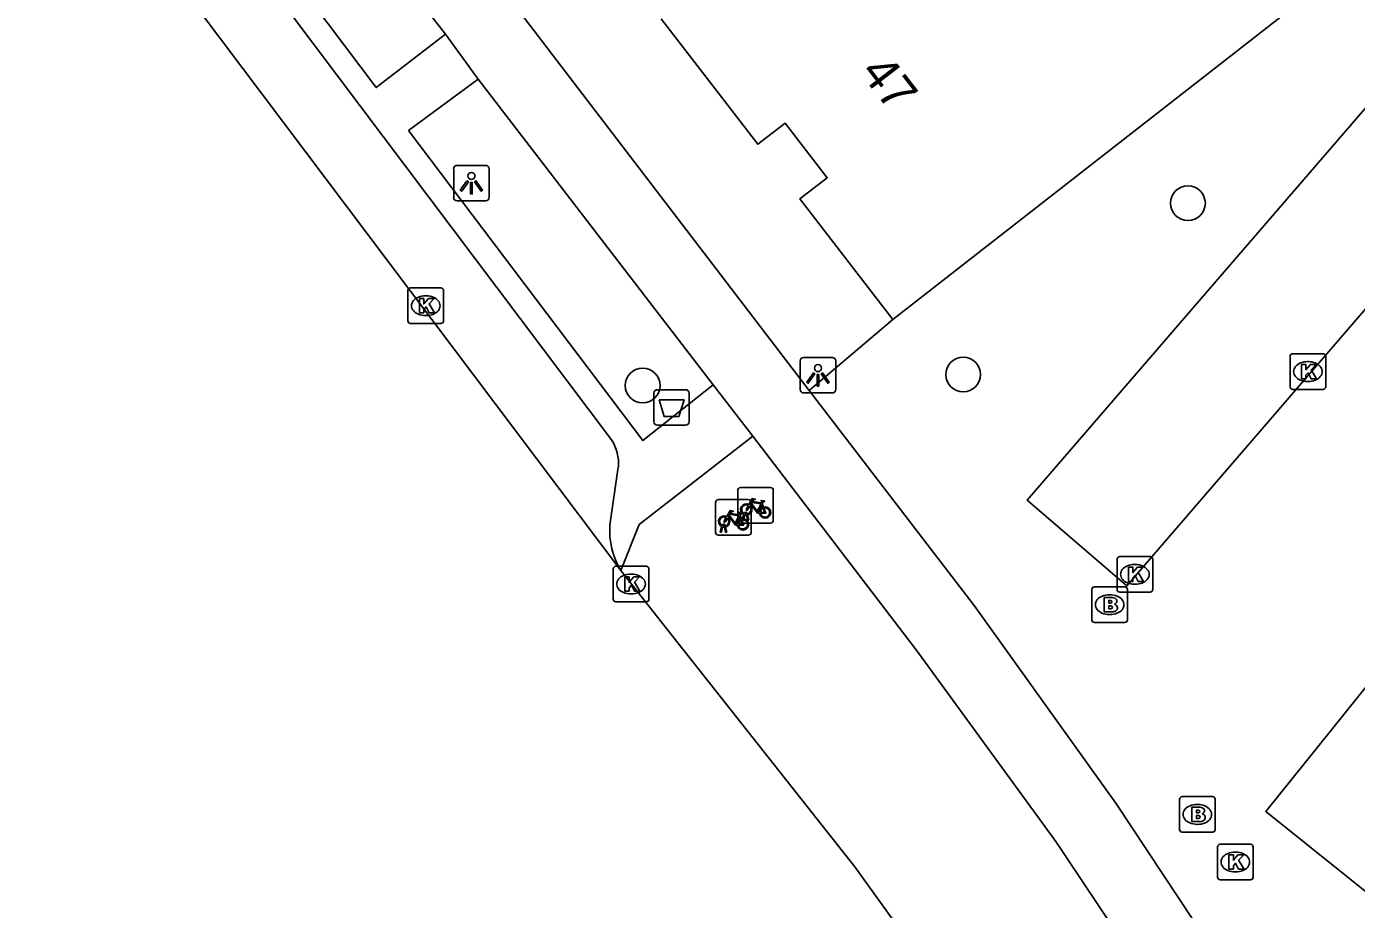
# Model space of a CAD drawing. Extents: x 161882 to 162509, y 381687 to 382379.
# Drawn here: x 162023.23 to 162060.59, y 382010.81 to 382035.63 of the extents above; entities that cross this region are included whole.
import ezdxf

# ---------------------------------------------------------------- set-up
doc = ezdxf.new("R2010")
doc.units = 0
for name, color, linetype in [('IMGEO_Afvalbak', 7, 'Continuous'), ('IMGEO_Boom', 7, 'Continuous'), ('IMGEO_Brandkraan', 7, 'Continuous'), ('IMGEO_Fietsenrek', 7, 'Continuous'), ('IMGEO_Fietspad_gesloten', 7, 'Continuous'), ('IMGEO_Kolk', 7, 'Continuous'), ('IMGEO_Lichtpunt', 7, 'Continuous'), ('IMGEO_Pand', 7, 'Continuous'), ('IMGEO_Pand_nummerreeks', 7, 'Continuous'), ('IMGEO_Rijbaan_lokaal_gesloten', 7, 'Continuous'), ('IMGEO_Voetpad_open', 7, 'Continuous')]:
    doc.layers.add(name, color=color, linetype=linetype)

msp = doc.modelspace()

# ---------------------------------------------------------------- linework, layer by layer
at = {"layer": 'IMGEO_Afvalbak'}
for p, q in [((162040.953, 382025.421), (162041.743, 382025.421)), ((162041.743, 382025.421), (162040.953, 382025.421)), ((162040.853, 382024.521), (162040.853, 382025.321)), ((162040.853, 382025.321), (162040.853, 382024.521)), ((162041.843, 382025.321), (162041.843, 382024.521)), ((162041.843, 382024.521), (162041.843, 382025.321)), ((162041.743, 382024.421), (162040.953, 382024.421)), ((162040.953, 382024.421), (162041.743, 382024.421))]:
    msp.add_line(p, q, dxfattribs=at)
msp.add_lwpolyline([(162040.996, 382025.135), (162041.7, 382025.135), (162041.551, 382024.665), (162041.145, 382024.665), (162040.996, 382025.135)], dxfattribs=at)
for centre, start, end in [((162040.953, 382025.321), 90, 180), ((162040.953, 382025.321), 90, 180), ((162041.743, 382025.321), 0, 90), ((162041.743, 382025.321), 360, 90), ((162040.953, 382024.521), 180, 270), ((162040.953, 382024.521), 180, 270), ((162041.743, 382024.521), 270, 0), ((162041.743, 382024.521), 270, 0)]:
    msp.add_arc(centre, 0.1, start, end, dxfattribs=at)
at = {"layer": 'IMGEO_Boom'}
for centre in [(162055.857, 382030.663), (162049.542, 382025.847), (162040.537, 382025.537)]:
    msp.add_circle(centre, 0.489, dxfattribs=at)
at = {"layer": 'IMGEO_Brandkraan'}
for p, q in [((162053.157, 382018.952), (162053.157, 382019.804)), ((162053.232, 382019.878), (162054.084, 382019.878)), ((162054.158, 382019.804), (162054.158, 382018.952)), ((162053.645, 382019.658), (162053.67, 382019.658)), ((162053.668, 382019.098), (162053.643, 382019.098)), ((162054.084, 382018.878), (162053.232, 382018.878)), ((162055.621, 382013.056), (162055.621, 382013.908)), ((162055.696, 382013.982), (162056.548, 382013.982)), ((162056.109, 382013.762), (162056.134, 382013.762)), ((162056.622, 382013.908), (162056.622, 382013.056)), ((162056.132, 382013.202), (162056.107, 382013.202)), ((162056.548, 382012.982), (162055.696, 382012.982))]:
    msp.add_line(p, q, dxfattribs=at)
for points in [[(162053.157, 382018.952), (162053.157, 382019.804)], [(162053.232, 382019.878), (162054.084, 382019.878)], [(162054.158, 382019.804), (162054.158, 382018.952)], [(162053.505, 382019.578), (162053.505, 382019.178), (162053.718, 382019.178)], [(162053.736, 382019.578), (162053.505, 382019.578)], [(162053.684, 382019.497), (162053.63, 382019.497), (162053.63, 382019.421)], [(162053.63, 382019.421), (162053.683, 382019.421)], [(162053.692, 382019.345), (162053.63, 382019.345), (162053.63, 382019.264)], [(162053.63, 382019.264), (162053.692, 382019.264)], [(162054.084, 382018.878), (162053.232, 382018.878)], [(162055.621, 382013.056), (162055.621, 382013.908)], [(162055.696, 382013.982), (162056.548, 382013.982)], [(162056.622, 382013.908), (162056.622, 382013.056)], [(162055.969, 382013.682), (162055.969, 382013.282), (162056.182, 382013.282)], [(162056.2, 382013.682), (162055.969, 382013.682)], [(162056.148, 382013.601), (162056.094, 382013.601), (162056.094, 382013.525)], [(162056.094, 382013.525), (162056.147, 382013.525)], [(162056.156, 382013.449), (162056.094, 382013.449), (162056.094, 382013.368)], [(162056.094, 382013.368), (162056.156, 382013.368)], [(162056.548, 382012.982), (162055.696, 382012.982)]]:
    msp.add_lwpolyline(points, dxfattribs=at)
for centre, radius, start, end in [((162053.234, 382019.802), 0.0765, 91.552, 178.448), ((162053.234, 382019.802), 0.0765, 91.552, 178.448), ((162054.082, 382019.802), 0.0765, 1.552, 88.448), ((162054.082, 382019.802), 0.0765, 1.552, 88.448), ((162053.685, 382019.459), 0.0379, 267.8285, 90.9355), ((162053.74, 382019.433), 0.145, 59.4692, 91.5367), ((162053.765, 382019.48), 0.0922, 285.5137, 58.1501), ((162053.77, 382019.288), 0.105, 301.3115, 78.989), ((162053.693, 382019.304), 0.0404, 269.8759, 90.5077), ((162053.724, 382019.429), 0.251, 268.6676, 293.5347), ((162053.234, 382018.954), 0.0765, 181.552, 268.448), ((162053.234, 382018.954), 0.0765, 181.552, 268.448), ((162054.082, 382018.954), 0.0765, 271.552, 358.448), ((162054.082, 382018.954), 0.0765, 271.552, 358.448), ((162055.698, 382013.906), 0.0765, 91.552, 178.448), ((162055.698, 382013.906), 0.0765, 91.552, 178.448), ((162056.546, 382013.906), 0.0765, 1.552, 88.448), ((162056.546, 382013.906), 0.0765, 1.552, 88.448), ((162056.149, 382013.563), 0.0379, 267.8285, 90.9355), ((162056.157, 382013.408), 0.0404, 269.8759, 90.5077), ((162056.204, 382013.537), 0.145, 59.4692, 91.5367), ((162056.229, 382013.584), 0.0922, 285.5137, 58.1501), ((162056.234, 382013.392), 0.105, 301.3115, 78.989), ((162055.698, 382013.058), 0.0765, 181.552, 268.448), ((162055.698, 382013.058), 0.0765, 181.552, 268.448), ((162056.188, 382013.533), 0.251, 268.6676, 293.5347), ((162056.546, 382013.058), 0.0765, 271.552, 358.448), ((162056.546, 382013.058), 0.0765, 271.552, 358.448)]:
    msp.add_arc(centre, radius, start, end, dxfattribs=at)
for centre, major_axis, ratio, start_param, end_param in [((162053.644, 382019.378), (-0.387, 0.002), 0.722429, 4.712389, 7.853982), ((162053.669, 382019.378), (-0.39, 0.002), 0.717154, 1.570796, 4.712389), ((162056.108, 382013.482), (-0.387, 0.002), 0.722429, 4.712389, 7.853982), ((162056.133, 382013.482), (-0.39, 0.002), 0.717154, 1.570796, 4.712389)]:
    msp.add_ellipse(centre, major_axis=major_axis, ratio=ratio, start_param=start_param, end_param=end_param, dxfattribs=at)
at = {"layer": 'IMGEO_Fietsenrek'}
for p, q in [((162043.208, 382021.743), (162043.208, 382022.584)), ((162043.208, 382022.584), (162043.208, 382021.743)), ((162043.283, 382022.668), (162044.124, 382022.668)), ((162044.124, 382022.668), (162043.283, 382022.668)), ((162044.208, 382022.593), (162044.208, 382021.752)), ((162044.208, 382021.752), (162044.208, 382022.593)), ((162042.587, 382021.408), (162042.587, 382022.249)), ((162042.587, 382022.249), (162042.587, 382021.408)), ((162042.662, 382022.333), (162043.503, 382022.333)), ((162043.503, 382022.333), (162042.662, 382022.333)), ((162043.587, 382022.258), (162043.587, 382021.417)), ((162043.587, 382021.417), (162043.587, 382022.258)), ((162043.895, 382022.217), (162043.931, 382022.122)), ((162042.825, 382021.589), (162042.824, 382021.593)), ((162042.856, 382021.6), (162042.857, 382021.593)), ((162043.274, 382021.882), (162043.31, 382021.787)), ((162044.133, 382021.668), (162043.292, 382021.668)), ((162043.292, 382021.668), (162044.133, 382021.668)), ((162043.335, 382021.752), (162043.374, 382021.912)), ((162043.369, 382021.752), (162043.335, 382021.752)), ((162043.404, 382021.9), (162043.369, 382021.752)), ((162043.446, 382021.924), (162043.445, 382021.928)), ((162043.487, 382021.752), (162043.453, 382021.894)), ((162043.477, 382021.935), (162043.478, 382021.928)), ((162043.485, 382021.898), (162043.52, 382021.752)), ((162043.52, 382021.752), (162043.487, 382021.752)), ((162043.512, 382021.333), (162042.671, 382021.333)), ((162042.671, 382021.333), (162043.512, 382021.333)), ((162042.714, 382021.417), (162042.753, 382021.577)), ((162042.748, 382021.417), (162042.714, 382021.417)), ((162042.783, 382021.565), (162042.748, 382021.417)), ((162042.866, 382021.417), (162042.832, 382021.559)), ((162042.864, 382021.563), (162042.899, 382021.417)), ((162042.899, 382021.417), (162042.866, 382021.417))]:
    msp.add_line(p, q, dxfattribs=at)
for points in [[(162043.521, 382022.194), (162043.616, 382022.358), (162043.702, 382022.344), (162043.704, 382022.335), (162043.648, 382022.324), (162043.621, 382022.279), (162043.877, 382022.238)], [(162042.9, 382021.859), (162042.995, 382022.023), (162043.081, 382022.009), (162043.083, 382022), (162043.027, 382021.989), (162043, 382021.944), (162043.256, 382021.903)], [(162043.256, 382021.903), (162043.281, 382021.952), (162043.275, 382021.956), (162043.252, 382021.96), (162043.24, 382021.967), (162043.239, 382021.97), (162043.241, 382021.975), (162043.336, 382021.96), (162043.338, 382021.95), (162043.328, 382021.937), (162043.316, 382021.931), (162043.302, 382021.937), (162043.274, 382021.882)], [(162043.542, 382022.142), (162043.49, 382022.052), (162043.45, 382022.027), (162043.451, 382022.074), (162043.506, 382022.168)], [(162043.817, 382021.95), (162043.767, 382021.95), (162043.576, 382022.201), (162043.557, 382022.169)], [(162043.864, 382022.213), (162043.607, 382022.254), (162043.59, 382022.225), (162043.757, 382022.005), (162043.864, 382022.213)], [(162043.912, 382022.115), (162043.882, 382022.192), (162043.773, 382021.974), (162043.816, 382021.974)], [(162043.846, 382021.974), (162043.966, 382021.973), (162043.922, 382022.087)], [(162043.942, 382022.094), (162043.997, 382021.949), (162043.847, 382021.949)], [(162043.877, 382022.238), (162043.902, 382022.287), (162043.896, 382022.291), (162043.873, 382022.295), (162043.861, 382022.302), (162043.86, 382022.305), (162043.862, 382022.31), (162043.957, 382022.295), (162043.959, 382022.285), (162043.949, 382022.272), (162043.937, 382022.266), (162043.923, 382022.272), (162043.895, 382022.217)], [(162042.921, 382021.807), (162042.869, 382021.717), (162042.829, 382021.692), (162042.83, 382021.739), (162042.885, 382021.833)], [(162043.196, 382021.615), (162043.146, 382021.615), (162042.955, 382021.866), (162042.936, 382021.834)], [(162043.243, 382021.878), (162042.986, 382021.919), (162042.969, 382021.89), (162043.136, 382021.67), (162043.243, 382021.878)], [(162043.291, 382021.78), (162043.261, 382021.857), (162043.152, 382021.639), (162043.195, 382021.639)], [(162043.225, 382021.639), (162043.345, 382021.638), (162043.301, 382021.752)], [(162043.321, 382021.759), (162043.376, 382021.614), (162043.226, 382021.614)]]:
    msp.add_lwpolyline(points, dxfattribs=at)
for centre, radius, start, end in [((162043.286, 382022.59), 0.0779, 92.4484, 184.2845), ((162043.286, 382022.59), 0.0779, 92.4484, 184.2845), ((162044.13, 382022.59), 0.0779, 2.4484, 94.2845), ((162044.13, 382022.59), 0.0779, 2.4484, 94.2845), ((162042.665, 382022.255), 0.0779, 92.4484, 184.2845), ((162042.665, 382022.255), 0.0779, 92.4484, 184.2845), ((162043.448, 382022.053), 0.159, 62.6766, 242.1369), ((162043.448, 382022.053), 0.129, 63.3192, 238.903), ((162043.428, 382021.924), 0.0499, 12.8025, 158.6934), ((162043.448, 382022.053), 0.129, 283.6043, 43.4302), ((162043.448, 382022.053), 0.159, 283.5766, 46.6042), ((162043.509, 382022.255), 0.0779, 2.4484, 94.2845), ((162043.509, 382022.255), 0.0779, 2.4484, 94.2845), ((162043.975, 382021.969), 0.159, 113.3408, 178.3217), ((162043.975, 382021.969), 0.159, 187.0065, 105.7708), ((162043.975, 382021.969), 0.129, 113.923, 177.9556), ((162043.975, 382021.969), 0.129, 188.6715, 104.5883), ((162042.827, 382021.718), 0.159, 62.6766, 242.1369), ((162042.827, 382021.718), 0.129, 63.3192, 238.903), ((162042.807, 382021.589), 0.0499, 12.8025, 158.6934), ((162042.807, 382021.589), 0.0174, 12.8025, 163.4502), ((162042.827, 382021.718), 0.129, 253.415, 269.0204), ((162042.827, 382021.718), 0.129, 283.6043, 43.4302), ((162042.827, 382021.718), 0.159, 283.5766, 46.6042), ((162043.354, 382021.634), 0.159, 113.3408, 178.3217), ((162043.354, 382021.634), 0.159, 187.0065, 105.7708), ((162043.286, 382021.746), 0.0779, 182.4484, 274.2845), ((162043.286, 382021.746), 0.0779, 182.4484, 274.2845), ((162043.354, 382021.634), 0.129, 113.923, 177.9556), ((162043.354, 382021.634), 0.129, 188.6715, 104.5883), ((162043.448, 382022.053), 0.159, 253.9967, 271.7867), ((162043.428, 382021.924), 0.0174, 12.8025, 163.4502), ((162043.448, 382022.053), 0.129, 253.415, 269.0204), ((162044.13, 382021.746), 0.0779, 272.4484, 4.2845), ((162044.13, 382021.746), 0.0779, 272.4484, 4.2845), ((162042.665, 382021.411), 0.0779, 182.4484, 274.2845), ((162042.665, 382021.411), 0.0779, 182.4484, 274.2845), ((162042.827, 382021.718), 0.159, 253.9967, 271.7867), ((162043.509, 382021.411), 0.0779, 272.4484, 4.2845), ((162043.509, 382021.411), 0.0779, 272.4484, 4.2845)]:
    msp.add_arc(centre, radius, start, end, dxfattribs=at)
at = {"layer": 'IMGEO_Fietspad_gesloten'}
for points in [[(162016.673, 382061.059), (162019.582, 382057.646), (162023.854, 382053.141), (162025.74, 382050.885), (162045.217, 382025.401)], [(162034.995, 382035.413), (162029.47, 382042.482)], [(162035.915, 382034.153), (162034.995, 382035.413)], [(162042.522, 382025.56), (162035.915, 382034.153)], [(162043.63, 382024.111), (162042.522, 382025.56)], [(162045.217, 382025.401), (162049.849, 382019.352), (162053.833, 382013.795), (162057.352, 382008.476), (162058.902, 382005.997)], [(162056.698, 382005.889), (162052.142, 382012.725), (162048.225, 382018.107), (162043.63, 382024.111)]]:
    msp.add_lwpolyline(points, dxfattribs=at)
at = {"layer": 'IMGEO_Kolk'}
for p, q in [((162033.943, 382027.356), (162033.943, 382028.208)), ((162034.018, 382028.282), (162034.87, 382028.282)), ((162034.431, 382028.062), (162034.456, 382028.062)), ((162034.944, 382028.208), (162034.944, 382027.356)), ((162034.87, 382027.282), (162034.018, 382027.282)), ((162034.454, 382027.502), (162034.429, 382027.502)), ((162058.726, 382025.504), (162058.726, 382026.356)), ((162058.801, 382026.43), (162059.653, 382026.43)), ((162059.214, 382026.21), (162059.239, 382026.21)), ((162059.727, 382026.356), (162059.727, 382025.504)), ((162059.653, 382025.43), (162058.801, 382025.43)), ((162059.237, 382025.65), (162059.212, 382025.65)), ((162053.865, 382019.804), (162053.865, 382020.656)), ((162053.94, 382020.73), (162054.792, 382020.73)), ((162054.353, 382020.51), (162054.378, 382020.51)), ((162054.866, 382020.656), (162054.866, 382019.804)), ((162039.711, 382019.532), (162039.711, 382020.384)), ((162039.786, 382020.458), (162040.638, 382020.458)), ((162040.199, 382020.238), (162040.224, 382020.238)), ((162040.712, 382020.384), (162040.712, 382019.532)), ((162054.792, 382019.73), (162053.94, 382019.73)), ((162054.376, 382019.95), (162054.351, 382019.95)), ((162040.638, 382019.458), (162039.786, 382019.458)), ((162040.222, 382019.678), (162040.197, 382019.678)), ((162056.764, 382012.644), (162057.616, 382012.644)), ((162056.689, 382011.718), (162056.689, 382012.57)), ((162057.177, 382012.424), (162057.202, 382012.424)), ((162057.69, 382012.57), (162057.69, 382011.718)), ((162057.616, 382011.644), (162056.764, 382011.644)), ((162057.2, 382011.864), (162057.175, 382011.864))]:
    msp.add_line(p, q, dxfattribs=at)
for points in [[(162033.943, 382027.356), (162033.943, 382028.208)], [(162034.018, 382028.282), (162034.87, 382028.282)], [(162034.264, 382027.982), (162034.387, 382027.982), (162034.387, 382027.831), (162034.517, 382027.982), (162034.681, 382027.982), (162034.535, 382027.831), (162034.688, 382027.582), (162034.536, 382027.582), (162034.451, 382027.746), (162034.387, 382027.679), (162034.387, 382027.582), (162034.264, 382027.582), (162034.264, 382027.982)], [(162034.944, 382028.208), (162034.944, 382027.356)], [(162034.87, 382027.282), (162034.018, 382027.282)], [(162058.726, 382025.504), (162058.726, 382026.356)], [(162058.801, 382026.43), (162059.653, 382026.43)], [(162059.047, 382026.13), (162059.17, 382026.13), (162059.17, 382025.979), (162059.3, 382026.13), (162059.464, 382026.13), (162059.318, 382025.979), (162059.471, 382025.73), (162059.319, 382025.73), (162059.234, 382025.894), (162059.17, 382025.827), (162059.17, 382025.73), (162059.047, 382025.73), (162059.047, 382026.13)], [(162059.727, 382026.356), (162059.727, 382025.504)], [(162059.653, 382025.43), (162058.801, 382025.43)], [(162053.865, 382019.804), (162053.865, 382020.656)], [(162053.94, 382020.73), (162054.792, 382020.73)], [(162054.866, 382020.656), (162054.866, 382019.804)], [(162039.711, 382019.532), (162039.711, 382020.384)], [(162039.786, 382020.458), (162040.638, 382020.458)], [(162040.032, 382020.158), (162040.155, 382020.158), (162040.155, 382020.007), (162040.285, 382020.158), (162040.449, 382020.158), (162040.303, 382020.007), (162040.456, 382019.758), (162040.304, 382019.758), (162040.219, 382019.922), (162040.155, 382019.855), (162040.155, 382019.758), (162040.032, 382019.758), (162040.032, 382020.158)], [(162040.712, 382020.384), (162040.712, 382019.532)], [(162054.186, 382020.43), (162054.309, 382020.43), (162054.309, 382020.279), (162054.439, 382020.43), (162054.603, 382020.43), (162054.457, 382020.279), (162054.61, 382020.03), (162054.458, 382020.03), (162054.373, 382020.194), (162054.309, 382020.127), (162054.309, 382020.03), (162054.186, 382020.03), (162054.186, 382020.43)], [(162054.792, 382019.73), (162053.94, 382019.73)], [(162040.638, 382019.458), (162039.786, 382019.458)], [(162056.764, 382012.644), (162057.616, 382012.644)], [(162056.689, 382011.718), (162056.689, 382012.57)], [(162057.01, 382012.344), (162057.133, 382012.344), (162057.133, 382012.193), (162057.263, 382012.344), (162057.427, 382012.344), (162057.281, 382012.193), (162057.434, 382011.944), (162057.282, 382011.944), (162057.197, 382012.108), (162057.133, 382012.041), (162057.133, 382011.944), (162057.01, 382011.944), (162057.01, 382012.344)], [(162057.69, 382012.57), (162057.69, 382011.718)], [(162057.616, 382011.644), (162056.764, 382011.644)]]:
    msp.add_lwpolyline(points, dxfattribs=at)
for centre, start, end in [((162034.02, 382028.206), 91.552, 178.448), ((162034.02, 382028.206), 91.552, 178.448), ((162034.868, 382028.206), 1.552, 88.448), ((162034.868, 382028.206), 1.552, 88.448), ((162034.02, 382027.358), 181.552, 268.448), ((162034.02, 382027.358), 181.552, 268.448), ((162034.868, 382027.358), 271.552, 358.448), ((162034.868, 382027.358), 271.552, 358.448), ((162058.803, 382026.354), 91.552, 178.448), ((162058.803, 382026.354), 91.552, 178.448), ((162059.651, 382026.354), 1.552, 88.448), ((162059.651, 382026.354), 1.552, 88.448), ((162058.803, 382025.506), 181.552, 268.448), ((162058.803, 382025.506), 181.552, 268.448), ((162059.651, 382025.506), 271.552, 358.448), ((162059.651, 382025.506), 271.552, 358.448), ((162053.942, 382020.654), 91.552, 178.448), ((162053.942, 382020.654), 91.552, 178.448), ((162054.79, 382020.654), 1.552, 88.448), ((162054.79, 382020.654), 1.552, 88.448), ((162039.788, 382020.382), 91.552, 178.448), ((162039.788, 382020.382), 91.552, 178.448), ((162040.636, 382020.382), 1.552, 88.448), ((162040.636, 382020.382), 1.552, 88.448), ((162053.942, 382019.806), 181.552, 268.448), ((162053.942, 382019.806), 181.552, 268.448), ((162054.79, 382019.806), 271.552, 358.448), ((162054.79, 382019.806), 271.552, 358.448), ((162039.788, 382019.534), 181.552, 268.448), ((162039.788, 382019.534), 181.552, 268.448), ((162040.636, 382019.534), 271.552, 358.448), ((162040.636, 382019.534), 271.552, 358.448), ((162056.766, 382012.568), 91.552, 178.448), ((162056.766, 382012.568), 91.552, 178.448), ((162057.614, 382012.568), 1.552, 88.448), ((162057.614, 382012.568), 1.552, 88.448), ((162056.766, 382011.72), 181.552, 268.448), ((162056.766, 382011.72), 181.552, 268.448), ((162057.614, 382011.72), 271.552, 358.448), ((162057.614, 382011.72), 271.552, 358.448)]:
    msp.add_arc(centre, 0.0765, start, end, dxfattribs=at)
for centre, major_axis, ratio, start_param, end_param in [((162034.43, 382027.782), (-0.387, 0.002), 0.722429, 4.712389, 7.853982), ((162034.455, 382027.782), (-0.39, 0.002), 0.717154, 1.570796, 4.712389), ((162059.213, 382025.93), (-0.387, 0.002), 0.722429, 4.712389, 7.853982), ((162059.238, 382025.93), (-0.39, 0.002), 0.717154, 1.570796, 4.712389), ((162054.352, 382020.23), (-0.387, 0.002), 0.722429, 4.712389, 7.853982), ((162054.377, 382020.23), (-0.39, 0.002), 0.717154, 1.570796, 4.712389), ((162040.198, 382019.958), (-0.387, 0.002), 0.722429, 4.712389, 7.853982), ((162040.223, 382019.958), (-0.39, 0.002), 0.717154, 1.570796, 4.712389), ((162057.176, 382012.144), (-0.387, 0.002), 0.722429, 4.712389, 7.853982), ((162057.201, 382012.144), (-0.39, 0.002), 0.717154, 1.570796, 4.712389)]:
    msp.add_ellipse(centre, major_axis=major_axis, ratio=ratio, start_param=start_param, end_param=end_param, dxfattribs=at)
at = {"layer": 'IMGEO_Lichtpunt'}
for p, q in [((162036.129, 382031.726), (162035.321, 382031.726)), ((162036.129, 382031.726), (162035.321, 382031.726)), ((162035.227, 382031.631), (162035.227, 382030.824)), ((162035.227, 382031.631), (162035.227, 382030.824)), ((162036.223, 382030.824), (162036.223, 382031.631)), ((162036.223, 382030.824), (162036.223, 382031.631)), ((162035.321, 382030.73), (162036.129, 382030.73)), ((162035.321, 382030.73), (162036.129, 382030.73)), ((162044.964, 382026.23), (162044.964, 382025.423)), ((162044.964, 382026.23), (162044.964, 382025.423)), ((162045.866, 382026.325), (162045.058, 382026.325)), ((162045.866, 382026.325), (162045.058, 382026.325)), ((162045.96, 382025.423), (162045.96, 382026.23)), ((162045.96, 382025.423), (162045.96, 382026.23)), ((162045.058, 382025.329), (162045.866, 382025.329)), ((162045.058, 382025.329), (162045.866, 382025.329))]:
    msp.add_line(p, q, dxfattribs=at)
for points in [[(162035.601, 382031.295), (162035.64, 382031.267), (162035.452, 382031.005), (162035.414, 382031.032), (162035.601, 382031.295)], [(162035.703, 382031.247), (162035.75, 382031.247), (162035.75, 382030.925), (162035.703, 382030.925), (162035.703, 382031.247)], [(162035.813, 382031.267), (162035.851, 382031.294), (162036.038, 382031.032), (162035.999, 382031.004), (162035.813, 382031.267)], [(162045.338, 382025.894), (162045.377, 382025.866), (162045.189, 382025.604), (162045.151, 382025.631), (162045.338, 382025.894)], [(162045.44, 382025.846), (162045.487, 382025.846), (162045.487, 382025.524), (162045.44, 382025.524), (162045.44, 382025.846)], [(162045.55, 382025.866), (162045.588, 382025.893), (162045.775, 382025.631), (162045.736, 382025.603), (162045.55, 382025.866)]]:
    msp.add_lwpolyline(points, dxfattribs=at)
for centre in [(162035.726, 382031.429), (162045.463, 382026.028)]:
    msp.add_circle(centre, 0.0994, dxfattribs=at)
for centre, start, end in [((162035.321, 382031.631), 90, 180), ((162035.321, 382031.631), 90, 180), ((162036.129, 382031.631), 0, 90), ((162036.129, 382031.631), 0, 90), ((162035.321, 382030.824), 180, 270), ((162035.321, 382030.824), 180, 270), ((162036.129, 382030.824), 270, 0), ((162036.129, 382030.824), 270, 360), ((162045.058, 382026.23), 90, 180), ((162045.058, 382026.23), 90, 180), ((162045.866, 382026.23), 0, 90), ((162045.866, 382026.23), 0, 90), ((162045.058, 382025.423), 180, 270), ((162045.058, 382025.423), 180, 270), ((162045.866, 382025.423), 270, 0), ((162045.866, 382025.423), 270, 360)]:
    msp.add_arc(centre, 0.0946, start, end, dxfattribs=at)
at = {"layer": 'IMGEO_Pand'}
for points in [[(162065.624, 382041.496), (162047.564, 382027.394)], [(162041.057, 382035.842), (162043.769, 382032.321), (162044.539, 382032.914), (162045.722, 382031.377), (162044.952, 382030.784), (162047.564, 382027.394)]]:
    msp.add_lwpolyline(points, dxfattribs=at)
at = {"layer": 'IMGEO_Rijbaan_lokaal_gesloten'}
for points in [[(162039.92, 382020.338), (162025.711, 382039.238), (162016.224, 382051.857)], [(162051.095, 382005.546), (162050.147, 382006.933), (162050.122, 382006.968), (162046.495, 382012.011), (162041.065, 382018.886), (162039.92, 382020.338)]]:
    msp.add_lwpolyline(points, dxfattribs=at)
at = {"layer": 'IMGEO_Voetpad_open'}
for points in [[(162039.661, 382024.01), (162019.748, 382050.471), (162019.086, 382051.072), (162017.432, 382051.154)], [(162029.47, 382042.482), (162027.654, 382041.087), (162033.051, 382033.912), (162034.995, 382035.413)], [(162035.915, 382034.153), (162033.962, 382032.702), (162040.541, 382023.989), (162042.522, 382025.56)], [(162060.879, 382033.384), (162063.675, 382030.976), (162054.138, 382019.903), (162051.342, 382022.311), (162060.879, 382033.384)], [(162047.564, 382027.394), (162045.217, 382025.401)], [(162067.046, 382024.818), (162070.452, 382022.092), (162061.448, 382010.84), (162058.042, 382013.567), (162062.499, 382019.112), (162067.046, 382024.818)], [(162043.63, 382024.111), (162040.436, 382021.63), (162039.92, 382020.338)], [(162039.614, 382021.61), (162039.853, 382023.243)]]:
    msp.add_lwpolyline(points, dxfattribs=at)
for centre, radius, start, end in [((162038.676, 382023.356), 1.183, 354.5255, 33.5821), ((162041.833, 382021.471), 2.223, 176.4169, 210.6359)]:
    msp.add_arc(centre, radius, start, end, dxfattribs=at)

# ---------------------------------------------------------------- texts
at = {"layer": 'IMGEO_Pand_nummerreeks'}
msp.add_text('47', height=1, rotation=307.5858, dxfattribs=at).set_placement((162046.623, 382034.337))

doc.saveas('drawing.dxf')
